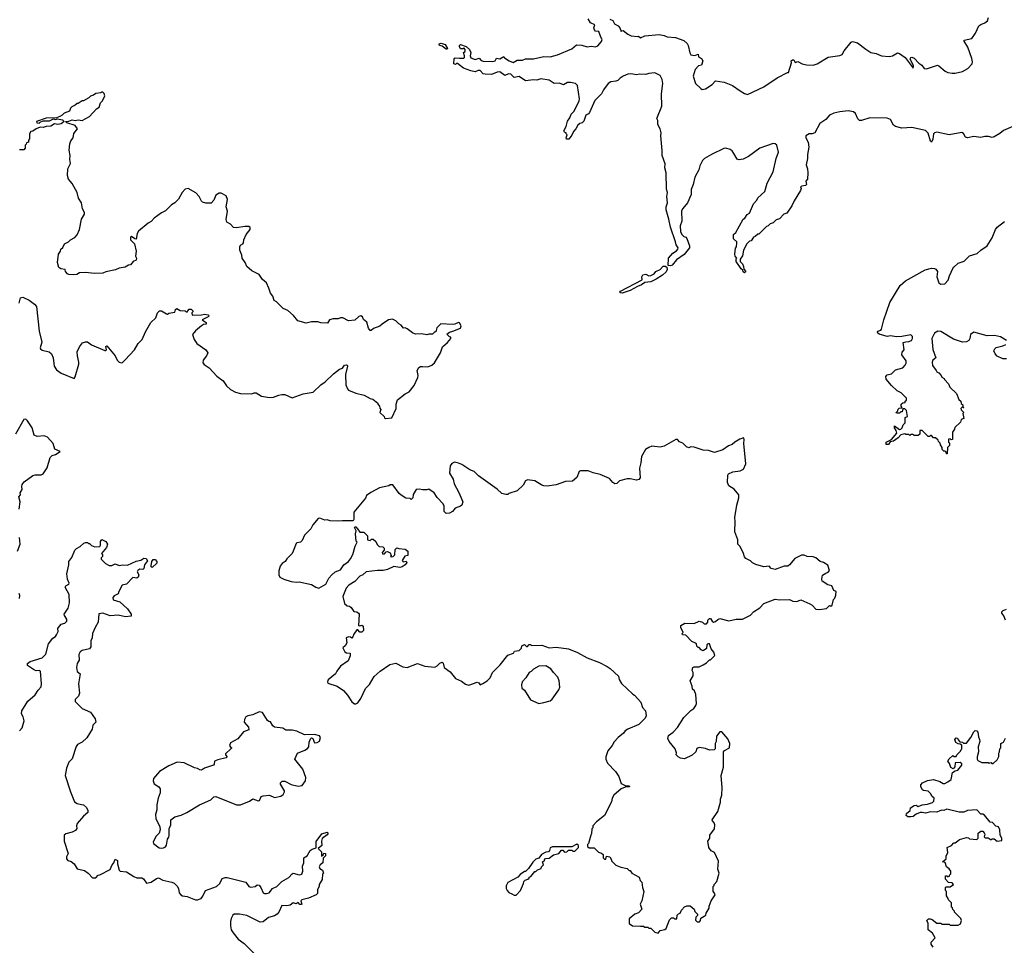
# Model space of a CAD drawing. Extents: x 2293139 to 2515392, y 824115 to 1006937.
# Tile 334 of 417: x 2450526 to 2460103, y 854123 to 863125. Entities that reach past the tile are written whole.
import ezdxf

# ---------------------------------------------------------------- set-up
doc = ezdxf.new("R2010")
doc.units = 0

msp = doc.modelspace()

# ---------------------------------------------------------------- linework, layer by layer
at = {"layer": '0CON10XD'}
for points in [[(2458501.9, 862228.1), (2458443.7, 862216.3), (2458403.3, 862195), (2458366, 862155), (2458310, 862115), (2458260, 862025), (2458235, 862016), (2458205, 862016), (2458173.8, 861995), (2458170.8, 861975), (2458194.3, 861935), (2458202.5, 861885), (2458190, 861815), (2458190, 861775), (2458174.2, 861715), (2458190, 861675), (2458193.3, 861635), (2458187.5, 861575), (2458173.8, 861556.2), (2458177.5, 861522.5), (2458167.7, 861512.3), (2458132.5, 861507.5), (2458121.7, 861498.3), (2458127.5, 861485), (2458120, 861465), (2458060, 861365), (2458037.5, 861315), (2457986.4, 861243.6), (2457960, 861235), (2457915, 861190), (2457885, 861180), (2457855, 861150), (2457825, 861140), (2457805, 861120), (2457790, 861115), (2457715, 861040), (2457705, 861040), (2457680, 861015), (2457665, 861010), (2457640, 860975), (2457625, 860970), (2457597.5, 860945), (2457567.5, 860885), (2457555, 860830), (2457532.5, 860797.5), (2457532.5, 860775), (2457555, 860750), (2457567.5, 860725), (2457568.3, 860698.3), (2457587.5, 860675), (2457575, 860662.5), (2457564.3, 860674.3), (2457560, 860690), (2457545, 860702.5), (2457496.2, 860775), (2457493.3, 860795), (2457500, 860805), (2457486.4, 860826.4), (2457483.3, 860845), (2457488.3, 860901.7), (2457497.5, 860915), (2457502.5, 860955), (2457500, 860965), (2457470, 860995), (2457470, 861035), (2457490, 861055), (2457563.3, 861185), (2457577.5, 861195), (2457600.7, 861229.3), (2457626.1, 861243.9), (2457662.5, 861335), (2457695, 861370), (2457707, 861393), (2457772.5, 861455), (2457796, 861535), (2457854.2, 861645), (2457884.5, 861775), (2457905.5, 861835.5), (2457890.8, 861905), (2457875, 861918.6), (2457855, 861921.9), (2457725.3, 861874.7), (2457615, 861795.5), (2457562.8, 861767.2), (2457525, 861762.5), (2457505, 861768.8), (2457473.5, 861825), (2457455, 861849.4), (2457435, 861862.2), (2457395, 861874.3), (2457375, 861873.1), (2457253.3, 861815), (2457185.6, 861774.4), (2457166.2, 861755), (2457142.5, 861705), (2457131.2, 861665), (2457093.8, 861595), (2457077.3, 861522.7), (2457056.7, 861475), (2457055.9, 861424.1), (2457020, 861345), (2456975, 861290), (2456964.2, 861265), (2456965.8, 861164.2), (2456951.2, 861118.8), (2456953.8, 861065), (2456967.5, 861035), (2456985, 861017.5), (2457005, 861010), (2457015.7, 860995.7), (2457040, 860925), (2457040, 860905), (2456989.7, 860840.3), (2456915, 860790), (2456871.3, 860738.7), (2456855, 860731.1), (2456834.1, 860734.1), (2456838, 860805), (2456878.8, 860855), (2456915, 860875.7), (2456928.5, 860895), (2456930.4, 860905), (2456912.1, 860935), (2456905.3, 860965.3), (2456855.9, 861105.9), (2456841.2, 861185), (2456814, 861275), (2456814.1, 861305.9), (2456826.7, 861345), (2456822, 861405), (2456826, 861445), (2456817.7, 861477.7), (2456812.5, 861635), (2456800.8, 861685), (2456803.9, 861723.9), (2456773.8, 861805), (2456776.1, 861853.9), (2456762, 861995), (2456764, 862025), (2456755, 862062.5), (2456732.5, 862105), (2456733.3, 862145), (2456723.3, 862165), (2456772.5, 862285), (2456769.1, 862405), (2456782.9, 862505), (2456776.5, 862545), (2456755, 862582), (2456705, 862606.9), (2456645, 862602.5), (2456615, 862592.5), (2456555, 862596), (2456525, 862588.8), (2456469.3, 862599.3), (2456440, 862595), (2456394.1, 862575.9), (2456365, 862557.5), (2456345, 862534), (2456324.2, 862525.8), (2456275, 862520.8), (2456248.8, 862505), (2456205.6, 862444.4), (2456185.5, 862404.5), (2456119.6, 862340.5), (2456068.3, 862221.7), (2456060, 862210), (2456033.3, 862195), (2456012.3, 862137.7), (2455997.3, 862122.7), (2455974, 862116), (2455955, 862100), (2455935, 862062.5), (2455911.7, 862038.3), (2455895, 862002.5), (2455865.9, 861964.1), (2455855, 861962.5), (2455843.3, 861963.3), (2455840, 861975), (2455850, 862005), (2455840, 862015), (2455840, 862025), (2455825, 862030), (2455817.5, 862045), (2455842.5, 862085), (2455855, 862137.5), (2455878.3, 862171.7), (2455891.2, 862205), (2455920, 862235), (2455966.2, 862335), (2455970, 862355), (2455950, 862485), (2455933.6, 862503.6), (2455885, 862513.8), (2455855, 862513.3), (2455815, 862490.8), (2455775, 862506.7), (2455725, 862506), (2455675, 862536.2), (2455595, 862551.2), (2455555, 862538), (2455525, 862540), (2455445, 862530), (2455385, 862572.5), (2455335, 862562.5), (2455303.9, 862593.9), (2455281.7, 862598.3), (2455243.8, 862583.8), (2455195, 862616.7), (2455170, 862615), (2455115, 862591.2), (2455055, 862593.8), (2455035, 862600), (2455005, 862632.5), (2454985, 862632.5), (2454955, 862617.5), (2454915, 862626.2), (2454844.1, 862654.1), (2454785, 862697.5), (2454775, 862700), (2454765, 862690), (2454750, 862695), (2454752.5, 862747.5), (2454760, 862755), (2454805, 862750), (2454845, 862751.2), (2454853.3, 862756.7), (2454853.8, 862775), (2454843.3, 862806.7), (2454860, 862815), (2454860, 862835), (2454845, 862850), (2454837, 862843), (2454815, 862842.5), (2454803.8, 862865), (2454803.8, 862875), (2454815, 862883.3), (2454870, 862865), (2454900, 862835), (2454913.3, 862805), (2454907.5, 862775), (2454912.5, 862755), (2454955, 862738.8), (2454995, 862752.5), (2455015, 862727.5), (2455035, 862721.2), (2455125, 862717.5), (2455150, 862725), (2455165, 862750), (2455196.4, 862743.6), (2455235, 862767.5), (2455242.5, 862755), (2455287.5, 862725), (2455325, 862708.8), (2455365, 862730), (2455415, 862731.2), (2455446.4, 862743.6), (2455525, 862746), (2455625, 862765.7), (2455685, 862764.3), (2455757.8, 862782.2), (2455895, 862843.3), (2455940.7, 862879.3), (2455995, 862878), (2456045, 862862), (2456085, 862866.7), (2456125, 862861.2), (2456149.3, 862870.7), (2456185, 862912.5), (2456191.7, 862931.7), (2456177.5, 862955), (2456159.3, 863009.3), (2456125, 863012.5), (2456116.7, 863026.7), (2456110, 863045), (2456120, 863075), (2456077.5, 863095), (2456053.8, 863135)], [(2456265, 863130), (2456296.1, 863116.1), (2456312.5, 863085), (2456346.7, 863065), (2456362.5, 863045), (2456375, 863010), (2456381.7, 863018.3), (2456395, 863020), (2456440, 862985), (2456475, 862967.5), (2456535, 862962.5), (2456546.4, 862966.4), (2456565, 862950), (2456605, 862968.8), (2456745, 862980), (2456795, 862972.9), (2456825, 862960), (2456905, 862951.1), (2456985, 862921.4), (2457018.8, 862895), (2457028.8, 862875), (2457042.7, 862802.7), (2457054.1, 862784.1), (2457093, 862777), (2457125, 862790), (2457130, 862765), (2457156.4, 862746.4), (2457170, 862725), (2457156.4, 862683.6), (2457130, 862675), (2457095, 862640), (2457077.5, 862575), (2457100, 862505), (2457152.5, 862455), (2457165, 862447.5), (2457195, 862452.5), (2457260, 862495), (2457295, 862530), (2457377, 862517), (2457460, 862485), (2457533.9, 862433.9), (2457576.4, 862406.4), (2457605, 862397.5), (2457765, 862473.3), (2457895, 862560), (2457995, 862610), (2458005, 862610), (2458032.5, 862705), (2458028.8, 862725), (2458042.5, 862735), (2458056.7, 862735), (2458068.3, 862708.3), (2458095, 862718.8), (2458137.4, 862697.4), (2458180, 862685), (2458245, 862682.7), (2458281.2, 862695), (2458390.8, 862759.2), (2458503.9, 862776.1), (2458525, 862787.5), (2458545, 862822.5), (2458612.5, 862905), (2458625, 862912.5), (2458675, 862900), (2458755, 862837.5), (2458805, 862807.5), (2458855, 862796.7), (2458910, 862775), (2458983.6, 862766.4), (2459015, 862773.3), (2459065, 862802.5), (2459085, 862796.7), (2459137.7, 862757.7), (2459217, 862653), (2459220, 862675), (2459188, 862745), (2459192.3, 862757.7), (2459205, 862762), (2459225, 862752.5), (2459272.6, 862702.6), (2459301.8, 862681.8), (2459325, 862650), (2459345, 862647.5), (2459451.7, 862681.7), (2459465, 862677.5), (2459527.5, 862625), (2459552.7, 862612.7), (2459595, 862604), (2459625.8, 862604.2), (2459695, 862620.8), (2459749.3, 862650.7), (2459790, 862695), (2459794, 862715), (2459787.3, 862747.3), (2459747.7, 862857.7), (2459711.2, 862915), (2459713.3, 862925), (2459786.8, 862943.2), (2459821.9, 862995), (2459856.2, 863065), (2459875, 863078.8), (2459915, 863094), (2459938, 863115), (2459948, 863145)], [(2454685, 862840), (2454675, 862840), (2454636.7, 862866.7), (2454610, 862875), (2454605, 862890), (2454625, 862897.5), (2454665, 862882.5), (2454687.5, 862845), (2454685, 862840)], [(2452548, 861375), (2452535, 861412.5), (2452485, 861437.5), (2452467, 861437), (2452435, 861420), (2452415, 861370), (2452388.3, 861341.7), (2452335, 861340), (2452305, 861350), (2452295, 861360), (2452272.5, 861405), (2452240.7, 861440.7), (2452165, 861482.5), (2452135, 861477.5), (2452107.5, 861445), (2452070.7, 861379.3), (2452035, 861342.5), (2452002.5, 861325), (2451945, 861267.5), (2451905, 861247.5), (2451833.6, 861196.4), (2451805, 861162.5), (2451775, 861147.5), (2451680.7, 861069.3), (2451667.5, 861045), (2451658.3, 860991.7), (2451645, 860992.5), (2451615, 861017.5), (2451605, 861010), (2451603.3, 860985), (2451643.8, 860945), (2451658, 860875), (2451652.5, 860825), (2451662.5, 860805), (2451657.5, 860785), (2451630, 860775), (2451605, 860740), (2451583, 860737), (2451551.7, 860718.3), (2451495, 860710), (2451456.4, 860693.6), (2451365, 860672.5), (2451335, 860660), (2451255, 860657.5), (2451165, 860667.5), (2451108.3, 860661.7), (2451081.7, 860648.3), (2451045, 860643.3), (2451005, 860647.5), (2450990, 860655), (2450970, 860675), (2450967, 860697), (2450925, 860702), (2450906.7, 860715), (2450892.5, 860765), (2450903.3, 860845), (2450922.5, 860875), (2450927.5, 860895), (2450945, 860910), (2450962.5, 860945), (2451000, 860965), (2451020, 860985), (2451063.6, 861006.4), (2451086.1, 861033.9), (2451108, 861085), (2451127.5, 861185), (2451156.2, 861235), (2451155, 861250), (2451136.7, 861286.7), (2451126.7, 861345), (2451098.3, 861388.3), (2451084.2, 861445), (2451035, 861533.3), (2451002, 861575), (2450989.5, 861609.5), (2450994.4, 861675), (2451018.5, 861725), (2451012.5, 861765), (2451015.6, 861805.6), (2451006.7, 861855), (2451013.6, 861916.4), (2451023.9, 861946.1), (2451047.5, 861975), (2451053, 862017), (2451087.5, 862065), (2451065, 862097.5), (2450985, 862122.5), (2450972.5, 862135), (2451005, 862138.8), (2451035, 862150.9), (2451065, 862144.4), (2451095, 862150), (2451135, 862144), (2451205.6, 862184.4), (2451272.5, 862257.5), (2451297.5, 862275), (2451312.5, 862315), (2451332.5, 862335), (2451352.5, 862385), (2451348.3, 862408.3), (2451335, 862420), (2451325, 862420), (2451315, 862412.5), (2451265, 862407.5), (2451245, 862390), (2451215, 862380), (2451200, 862365), (2451145, 862337.5), (2451133, 862337), (2451095, 862310), (2451085, 862310), (2451067, 862293), (2451031.7, 862278.3), (2451020, 862265), (2451010, 862235), (2450960, 862215), (2450940, 862195), (2450915, 862182.5), (2450885, 862170), (2450783.6, 862166.4), (2450690, 862135), (2450693, 862123), (2450715, 862120), (2450725, 862130), (2450755, 862140), (2450815, 862140), (2450855, 862160), (2450875, 862153.3), (2450895, 862162.5), (2450942.7, 862152.7), (2450957.5, 862135), (2450929.2, 862110.8), (2450896.8, 862106.8), (2450865, 862111.2), (2450830.3, 862089.7), (2450785, 862087.5), (2450755, 862078), (2450725, 862080), (2450687.5, 862065), (2450655, 862042.5), (2450635, 862037.5), (2450620, 862015), (2450620, 861965), (2450610, 861955), (2450610, 861935), (2450591.7, 861928.3), (2450590, 861915), (2450580, 861905), (2450580, 861875), (2450565, 861860), (2450525, 861860)], [(2460185, 862087.1), (2460095, 862048.6), (2460060.7, 862019.3), (2460004.4, 861985.6), (2459985, 861978.6), (2459948.9, 861988.9), (2459915, 861990), (2459875, 861978.9), (2459805, 861988.1), (2459745, 861975.7), (2459725, 861984), (2459707.4, 862017.4), (2459688.9, 862028.9), (2459565, 862004.2), (2459445, 862031.5), (2459425, 862025.5), (2459414.7, 862015.3), (2459407.7, 861962.4), (2459395, 861932.5), (2459385, 861943.3), (2459362.2, 862022.2), (2459335, 862046.6), (2459205, 862077.5), (2459105, 862071.4), (2459045, 862085.8), (2459025, 862100), (2458995, 862153.1), (2458965, 862166.9), (2458795, 862169.5), (2458715, 862144.3), (2458695, 862144), (2458679.7, 862159.7), (2458655, 862214.2), (2458635, 862229.1), (2458585, 862237.7), (2458501.9, 862228.1)], [(2450522.4, 860367.6), (2450535, 860420), (2450555, 860426.2), (2450618.3, 860398.3), (2450669.3, 860359.3), (2450690, 860335), (2450716.9, 860095), (2450739.7, 859990.3), (2450723.8, 859935), (2450727.5, 859925), (2450745, 859910), (2450813.9, 859893.9), (2450834.1, 859874.1), (2450852, 859835), (2450860, 859755), (2450885, 859720), (2450928.3, 859688.3), (2451055, 859636.7), (2451067, 859653), (2451100.6, 859775), (2451102.5, 859795), (2451086.7, 859855), (2451083.8, 859895), (2451108.8, 859945), (2451137.7, 859982.3), (2451165, 859993.8), (2451185, 859993.3), (2451224.1, 859964.1), (2451355, 859906.7), (2451365, 859907.5), (2451370, 859915), (2451363.9, 859946.1), (2451375, 859952.5), (2451454.4, 859855), (2451474.3, 859815), (2451495, 859792.9), (2451515, 859788.8), (2451527.3, 859792.7), (2451552.7, 859817.3), (2451643.3, 859915), (2451677.5, 859975), (2451716.1, 860013.9), (2451749.3, 860090.7), (2451800.7, 860179.3), (2451850, 860225), (2451867.5, 860275), (2451885, 860292.5), (2451905, 860292.5), (2451953.3, 860263.3), (2451965, 860262.5), (2451975, 860270), (2452035, 860280), (2452043, 860307), (2452055, 860317.5), (2452088.3, 860298.3), (2452135, 860292.5), (2452155, 860280), (2452160, 860295), (2452175, 860310), (2452195, 860310), (2452210, 860295), (2452210, 860285), (2452200, 860275), (2452205, 860250), (2452295, 860253.3), (2452325, 860260), (2452360, 860255), (2452370, 860245), (2452360, 860235), (2452300, 860205), (2452339.3, 860179.3), (2452340, 860165), (2452315, 860160), (2452292.7, 860147.3), (2452235, 860098.8), (2452207.5, 860065), (2452222.5, 860015), (2452247.5, 859975), (2452337.5, 859915), (2452357.5, 859885), (2452342.5, 859855), (2452310, 859815), (2452308.3, 859788.3), (2452320.7, 859770.7), (2452369.3, 859739.3), (2452445, 859657.5), (2452505, 859612.5), (2452537.5, 859565), (2452575, 859527.5), (2452625, 859502.5), (2452675, 859488.8), (2452785, 859486.7), (2452805, 859496.7), (2452825, 859496.7), (2452877.5, 859465), (2452955, 859450.8), (2452995, 859454), (2453045, 859472), (2453075, 859480), (2453105, 859478.8), (2453175, 859447.8), (2453283.9, 859486.1), (2453378.9, 859501.1), (2453455, 859573.3), (2453497.7, 859602.3), (2453578.3, 859681.7), (2453635, 859726.7), (2453665, 859737.5), (2453685, 859766), (2453705, 859768.8), (2453712.5, 859765), (2453713.8, 859755), (2453693.8, 859675), (2453696.7, 859575), (2453713.6, 859533.6), (2453725, 859522.5), (2453795, 859492.5), (2453875, 859472.5), (2453935, 859440), (2453960, 859435), (2454010, 859395), (2454010, 859385), (2454027, 859367), (2454028.3, 859348.3), (2454037.5, 859335), (2454030, 859305), (2454070, 859265), (2454073.6, 859253.6), (2454085, 859247.5), (2454145, 859252.5), (2454187.5, 859345), (2454187.5, 859385), (2454201.7, 859428.3), (2454273.9, 859486.1), (2454315, 859507.5), (2454363.6, 859566.4), (2454400, 859645), (2454402.5, 859665), (2454392.5, 859715), (2454407, 859743), (2454425, 859752.5), (2454445, 859753.3), (2454495, 859750), (2454535, 859766.7), (2454561.7, 859788.3), (2454620, 859885), (2454637.5, 859945), (2454687.5, 859985), (2454720, 860025), (2454718.3, 860038.3), (2454705, 860040), (2454681.7, 860068.3), (2454705, 860086.7), (2454740, 860095), (2454813.9, 860126.1), (2454819.3, 860149.3), (2454805, 860177.5), (2454795, 860180), (2454757, 860163), (2454735, 860160), (2454623, 860167), (2454583, 860127), (2454575, 860090), (2454565, 860090), (2454541.7, 860068.3), (2454505, 860067.5), (2454485, 860060), (2454435, 860070), (2454375, 860067.5), (2454345, 860080), (2454295, 860120), (2454275, 860127.5), (2454260, 860125), (2454237.5, 860155), (2454215, 860166.7), (2454185, 860197.5), (2454153, 860213), (2454113.8, 860206.2), (2454050, 860165), (2454030, 860145), (2453968.3, 860121.7), (2453945, 860102.5), (2453935, 860102.5), (2453917.5, 860125), (2453901.2, 860185), (2453870.5, 860210.5), (2453860, 860235), (2453845, 860246.2), (2453825, 860240), (2453785, 860202.5), (2453725, 860197.5), (2453670, 860225), (2453645, 860226.7), (2453625, 860217.5), (2453575, 860216.2), (2453540, 860205), (2453520, 860175), (2453455, 860176.7), (2453425, 860186.7), (2453365, 860187.5), (2453312.5, 860172.5), (2453232.5, 860195), (2453188.3, 860248.3), (2453135, 860296.7), (2453090, 860315), (2453025, 860382.5), (2453002.5, 860395), (2452988.8, 860435), (2452965.8, 860465), (2452950.6, 860515), (2452925, 860566.7), (2452887.3, 860597.3), (2452855, 860647.5), (2452785, 860683.3), (2452735, 860723.8), (2452718.6, 860765), (2452690.6, 860805), (2452688.1, 860835), (2452667.5, 860885), (2452667.5, 860915), (2452675, 860933.8), (2452695, 860944), (2452702, 860955), (2452706, 860985), (2452730, 861035), (2452766.7, 861085), (2452767.5, 861105), (2452755, 861113.3), (2452715, 861114), (2452635, 861100), (2452605, 861103.3), (2452575.8, 861135.8), (2452540, 861155), (2452532.7, 861182.7), (2452546.1, 861263.9), (2452533.9, 861303.9), (2452548, 861375)], [(2460123.8, 860005), (2460065, 860039.4), (2460007.3, 860052.7), (2459935, 860051.9), (2459805, 860087.5), (2459775, 860062.5), (2459768.8, 860025), (2459757.5, 860005), (2459735, 859993.3), (2459695, 859990), (2459609.3, 860019.3), (2459485, 860093.3), (2459455, 860096), (2459425, 860076.7), (2459396.7, 860025), (2459407, 859917), (2459437.5, 859835), (2459407, 859813), (2459400, 859795), (2459403, 859763), (2459440, 859715), (2459445, 859700), (2459465, 859690), (2459490, 859665), (2459495, 859650), (2459516.7, 859636.7), (2459520, 859625), (2459560, 859585), (2459571.7, 859551.7), (2459638.3, 859488.3), (2459661.7, 859431.7), (2459680, 859415), (2459681.7, 859391.7), (2459698.3, 859378.3), (2459700, 859360), (2459710, 859355), (2459705, 859350), (2459695, 859360), (2459680, 859345), (2459681.7, 859331.7), (2459710, 859305), (2459700, 859295), (2459710, 859245), (2459681.7, 859238.3), (2459678.3, 859211.7), (2459621.7, 859158.3), (2459618.3, 859141.7), (2459600, 859115), (2459598.3, 859041.7), (2459585, 859040), (2459575, 859050), (2459560, 859045), (2459560, 859015), (2459570, 859005), (2459570, 858985), (2459550, 858965), (2459548.3, 858901.7), (2459541.7, 858901.7), (2459538.3, 858918.3), (2459528.3, 858928.3), (2459515, 858930), (2459500, 858945), (2459500, 858965), (2459481.7, 858991.7), (2459478.3, 859008.3), (2459461.7, 859021.7), (2459460, 859035), (2459435, 859060), (2459415, 859060), (2459395, 859080), (2459385, 859080), (2459375, 859070), (2459361.7, 859071.7), (2459305, 859130), (2459281.7, 859128.3), (2459280, 859095), (2459265, 859080), (2459225, 859080), (2459215, 859090), (2459195, 859090), (2459185, 859080), (2459175, 859090), (2459145, 859090), (2459135, 859097.5), (2459095, 859086.7), (2459070, 859060), (2459025, 859027.5), (2458991.7, 859018.3), (2458975.6, 858994.4), (2458952.9, 858992.9), (2458954.5, 859015.6), (2459005, 859042.5), (2459058.8, 859105), (2459050.7, 859130.7), (2459033.3, 859155), (2459033.6, 859176.4), (2459085, 859140), (2459095, 859142.5), (2459110, 859155), (2459120, 859185), (2459140, 859205), (2459140, 859255), (2459160, 859265), (2459150, 859325), (2459135, 859340), (2459115, 859340), (2459108.3, 859311.7), (2459095, 859310), (2459085, 859300), (2459055, 859300), (2459050, 859305), (2459068.3, 859321.7), (2459071.7, 859338.3), (2459081.7, 859348.3), (2459108.3, 859351.7), (2459100, 859365), (2459100, 859385), (2459115, 859400), (2459138.3, 859401.7), (2459140, 859415), (2459150, 859425), (2459150, 859445), (2459100, 859495), (2459060, 859515), (2459007, 859567), (2458955, 859630), (2458950, 859655), (2458965, 859670), (2459005, 859680), (2459045, 859720), (2459115, 859740), (2459140, 859765), (2459147.5, 859785), (2459147, 859807), (2459107.5, 859865), (2459108.3, 859891.7), (2459127.5, 859915), (2459120, 859985), (2459145, 859993.8), (2459175, 859994), (2459200, 860005), (2459210.8, 860025), (2459210, 860045), (2459195, 860061.2), (2459105, 860043.8), (2459055, 860041.2), (2458995, 860051.2), (2458965, 860042.5), (2458885, 860066), (2458872, 860075), (2458868.8, 860085), (2458872.7, 860097.3), (2458902.5, 860105), (2458910, 860115), (2458932.5, 860205), (2458990.6, 860375), (2459089.7, 860540.3), (2459143, 860587), (2459331.7, 860691.7), (2459395, 860710), (2459425, 860706.7), (2459438.3, 860698.3), (2459452.5, 860675), (2459447.5, 860625), (2459467.5, 860565), (2459485, 860553.3), (2459525, 860556.7), (2459557.7, 860592.3), (2459570, 860635), (2459601.2, 860705), (2459612.3, 860717.7), (2459655, 860758.8), (2459713.6, 860776.4), (2459765, 860828), (2459840.2, 860849.8), (2459875.5, 860884.5), (2459936.7, 860925), (2459986, 861005), (2460016.2, 861085), (2460035, 861106.7), (2460105, 861161.2)], [(2456385, 860464.3), (2456365, 860467.5), (2456362, 860475), (2456371.2, 860485), (2456581.2, 860595), (2456576, 860625), (2456585.9, 860644.1), (2456615, 860649.2), (2456645, 860634), (2456665, 860636.2), (2456698.8, 860655), (2456715, 860676.7), (2456755, 860696), (2456785, 860726.7), (2456805, 860728.6), (2456819.4, 860719.4), (2456822.2, 860695), (2456815, 860674), (2456778.5, 860641.5), (2456717.5, 860602.5), (2456665, 860577.1), (2456605, 860568.1), (2456574.2, 860545), (2456535, 860531.8), (2456465, 860490), (2456385, 860464.3)], [(2460123, 859827), (2460087, 859827), (2460035, 859852.5), (2460012.5, 859875), (2460002.5, 859905), (2460010, 859925), (2460025, 859936.2), (2460087.9, 859952.1), (2460117.5, 859965)], [(2450521.2, 858365), (2450530, 858435), (2450517.5, 858485), (2450532.5, 858505), (2450530, 858525), (2450548.8, 858555), (2450545.8, 858585), (2450550.8, 858605), (2450569.8, 858630.2), (2450655, 858692.5), (2450675, 858699.6), (2450735, 858700), (2450755, 858707.5), (2450794.6, 858765.4), (2450822.2, 858867.8), (2450843, 858887), (2450875, 858896.2), (2450920, 858925), (2450868.3, 858948.3), (2450852.5, 859005), (2450795, 859063.8), (2450765, 859078.8), (2450695, 859071.2), (2450667.5, 859085), (2450648, 859155), (2450603.3, 859225), (2450585, 859240), (2450565, 859237.5), (2450486, 859095)], [(2456735, 854242.5), (2456755, 854267.5), (2456801.7, 854278.3), (2456813, 854287), (2456845, 854370), (2456865, 854390), (2456885, 854390), (2456895, 854380), (2456918.3, 854381.7), (2456920, 854415), (2456935, 854430), (2456950, 854435), (2456962.5, 854465), (2456993.6, 854496.4), (2457015, 854507.5), (2457047, 854507), (2457086.4, 854476.4), (2457093, 854453), (2457120, 854425), (2457118.3, 854411.7), (2457103, 854397), (2457098.3, 854368.3), (2457115, 854352.5), (2457138.3, 854351.7), (2457147, 854363), (2457151.7, 854388.3), (2457200, 854415), (2457203, 854437), (2457232.5, 854485), (2457233.3, 854505), (2457252.5, 854555), (2457290, 854615), (2457285, 854630), (2457270, 854645), (2457270, 854695), (2457280, 854705), (2457280, 854715), (2457307, 854743), (2457330, 854825), (2457317.5, 854865), (2457321.7, 854941.7), (2457282.5, 855025), (2457251.7, 855041.7), (2457230, 855075), (2457220, 855135), (2457240, 855165), (2457240, 855195), (2457282.5, 855255), (2457287.5, 855295), (2457280, 855315), (2457263, 855333), (2457262.5, 855345), (2457317.5, 855425), (2457342.5, 855515), (2457342.5, 855545), (2457356.4, 855583.6), (2457360, 855655), (2457348.8, 855775), (2457373, 855857), (2457371.7, 855948.3), (2457370, 856005), (2457381.7, 856018.3), (2457430, 856045), (2457432.5, 856085), (2457415, 856130), (2457355, 856200), (2457335, 856200), (2457303, 856157), (2457300, 856105), (2457290, 856085), (2457290, 856035), (2457280, 856025), (2457235, 856020), (2457196.4, 856036.4), (2457133.6, 856046.4), (2457113.6, 856036.4), (2457102.5, 856005), (2457068.3, 855971.7), (2456993, 855937), (2456953, 855943), (2456930, 855955), (2456910, 855975), (2456913.3, 855995), (2456900, 856035), (2456844.2, 856104.2), (2456831.2, 856135), (2456837, 856163), (2456883, 856197), (2456925, 856240), (2456985, 856337.5), (2457055, 856406.7), (2457082.5, 856425), (2457103.9, 856456.1), (2457108.8, 856475), (2457103, 856563), (2457088.3, 856598.3), (2457070, 856615), (2457067.5, 856645), (2457048.8, 856695), (2457076.7, 856745), (2457076.4, 856776.4), (2457067.5, 856795), (2457072.5, 856825), (2457085, 856832.5), (2457135, 856832.5), (2457175, 856852.5), (2457205, 856870), (2457235, 856900), (2457245, 856900), (2457287, 856943), (2457277.5, 856975), (2457252.5, 857005), (2457236.2, 857056.2), (2457220, 857055), (2457210, 857045), (2457205, 857010), (2457175, 856987.5), (2457155, 856997.5), (2457135, 857020), (2457125, 857020), (2457113, 857033), (2457110, 857055), (2457098.3, 857061.7), (2457065, 857077.5), (2457005, 857140), (2456971.7, 857141.7), (2456970, 857155), (2456980, 857165), (2456957.5, 857215), (2456957.5, 857235), (2456995, 857257.5), (2457085, 857254), (2457135, 857276.7), (2457167, 857267), (2457185, 857250), (2457205, 857250), (2457220, 857265), (2457220, 857285), (2457235, 857300), (2457245, 857300), (2457260, 857275), (2457275, 857267.5), (2457295, 857272.5), (2457315, 857292.5), (2457335, 857300), (2457425, 857278.8), (2457496.4, 857296.4), (2457556.1, 857293.9), (2457635, 857333.8), (2457665, 857366.7), (2457725.7, 857404.3), (2457765, 857446.7), (2457875, 857488.8), (2457915, 857483.3), (2458015, 857486.7), (2458045, 857470), (2458085, 857466.7), (2458125, 857483.3), (2458212.5, 857445), (2458235, 857430), (2458271.2, 857391.2), (2458305, 857387.5), (2458372.5, 857397.5), (2458403, 857427), (2458415, 857422.5), (2458428.3, 857431.7), (2458440, 857485), (2458455, 857500), (2458465, 857530), (2458467.5, 857565), (2458443.6, 857573.6), (2458425, 857620), (2458385, 857627.5), (2458330, 857665), (2458326.7, 857685), (2458336.1, 857723.9), (2458366.1, 857743.9), (2458388.3, 857751.7), (2458401.7, 857768.3), (2458385, 857820), (2458345, 857846.2), (2458312.5, 857855), (2458270.4, 857890.5), (2458245, 857901.2), (2458185, 857906), (2458155, 857918), (2458131.7, 857918.3), (2458065, 857886.7), (2458015, 857823.3), (2457998.3, 857811.7), (2457960.7, 857809.3), (2457875, 857778.8), (2457836.4, 857786.4), (2457815, 857810), (2457765, 857803.3), (2457686.4, 857826.4), (2457655, 857842.5), (2457633.6, 857863.6), (2457590, 857885), (2457575, 857900), (2457567.5, 857935), (2457553.6, 857963.6), (2457530, 858005), (2457511.2, 858025), (2457511.2, 858065), (2457483.3, 858145), (2457486.2, 858245), (2457480.8, 858285), (2457500, 858405), (2457520, 858475), (2457520, 858505), (2457475, 858558.8), (2457425, 858593.3), (2457412, 858625), (2457413.3, 858695), (2457420.7, 858709.3), (2457462.5, 858727.5), (2457532.5, 858737.5), (2457565.6, 858754.4), (2457588.5, 858805), (2457570, 859005), (2457573, 859043), (2457567, 859057), (2457530, 859045), (2457482.4, 859017.6), (2457457.3, 858992.7), (2457419.3, 858980.7), (2457365, 858943.3), (2457285, 858917.5), (2457225, 858936.7), (2457175, 858937.5), (2457085, 858967.5), (2457055, 858970), (2457035, 858962.5), (2457011.7, 858971.7), (2456976.1, 859006.1), (2456945, 859020), (2456925, 859043.3), (2456906.4, 859043.6), (2456793.9, 858976.1), (2456755, 858968.8), (2456673.6, 858976.4), (2456643.9, 858966.1), (2456612.5, 858945), (2456573.6, 858876.4), (2456567.5, 858815), (2456553.3, 858765), (2456559.6, 858670.5), (2456547.7, 858652.3), (2456525, 858646.2), (2456465, 858660), (2456435, 858660), (2456360, 858640), (2456335, 858614), (2456315, 858610), (2456295, 858623.3), (2456264.1, 858664.1), (2456173, 858703), (2456105, 858716.7), (2456055, 858736.7), (2455981.7, 858738.3), (2455969.3, 858730.7), (2455946.4, 858673.6), (2455903.9, 858636.1), (2455835, 858634.2), (2455745, 858602.5), (2455655, 858590), (2455625, 858591.2), (2455605, 858599.2), (2455535, 858640), (2455465, 858651.2), (2455445, 858638.8), (2455422.3, 858597.7), (2455366.1, 858543.9), (2455285, 858516.7), (2455275, 858507.5), (2455255, 858507.5), (2455215, 858518.8), (2455170.5, 858560.5), (2454988.3, 858688.3), (2454945, 858731.2), (2454905, 858746.7), (2454827.7, 858797.7), (2454795, 858813.3), (2454755, 858822.5), (2454730.5, 858809.5), (2454713.8, 858785), (2454706.7, 858715), (2454741.2, 858655), (2454752.3, 858612.3), (2454796.7, 858526.7), (2454836.7, 858435), (2454826.7, 858405), (2454815, 858393.3), (2454760, 858375), (2454737, 858343), (2454705, 858327.5), (2454675, 858322.5), (2454653, 858343), (2454653.3, 858395), (2454645.8, 858415.8), (2454585, 858477.5), (2454556.7, 858525), (2454505, 858560), (2454485, 858552.5), (2454445, 858552.5), (2454415, 858560), (2454383, 858557), (2454353, 858507), (2454350, 858475), (2454335, 858460), (2454325, 858470), (2454283, 858473), (2454235, 858502.5), (2454217, 858517), (2454155, 858602.5), (2454128.3, 858601.7), (2454115, 858592.5), (2454025, 858572.5), (2453941.7, 858528.3), (2453900.7, 858499.3), (2453888.3, 858471.7), (2453777.5, 858335), (2453776.2, 858265), (2453770, 858250), (2453665, 858252.5), (2453615, 858247.5), (2453545, 858252.5), (2453515, 858260), (2453495, 858257.5), (2453445, 858277.5), (2453430, 858275), (2453377, 858213), (2453357.5, 858175), (2453297, 858113), (2453275, 858060), (2453256.7, 858043.3), (2453223, 858037), (2453215, 858030), (2453187.5, 857957.5), (2453175, 857932.5), (2453125, 857882.5), (2453107.5, 857855), (2453077.5, 857835), (2453059.3, 857810.7), (2453047.5, 857765), (2453047.5, 857725), (2453057.5, 857705), (2453094.1, 857684.1), (2453165, 857660), (2453215, 857653.3), (2453245, 857658.8), (2453365, 857632.5), (2453405, 857607.5), (2453435, 857597.5), (2453503, 857637), (2453533.3, 857695), (2453563, 857727), (2453595, 857753.8), (2453645, 857774.2), (2453680, 857825), (2453723.9, 857856.1), (2453745, 857882.5), (2453765.9, 857924.1), (2453788.8, 858005), (2453807.5, 858045), (2453800, 858055), (2453793.8, 858125), (2453797.5, 858155), (2453783.3, 858185), (2453788.3, 858191.7), (2453795, 858192.5), (2453812.5, 858175), (2453835, 858142.5), (2453871.7, 858141.7), (2453910, 858105), (2453910, 858065), (2453935, 858060), (2453948.3, 858071.7), (2453965, 858072.5), (2453989.3, 858049.3), (2454001.7, 858021.7), (2454021.7, 858001.7), (2454058.3, 857998.3), (2454070, 857985), (2454070, 857965), (2454050, 857945), (2454055, 857930), (2454075, 857930), (2454091.7, 857948.3), (2454105, 857952.5), (2454129.3, 857939.3), (2454140, 857915), (2454133, 857903), (2454145, 857900), (2454157, 857903), (2454175, 857920), (2454178.3, 857971.7), (2454195, 857990), (2454215, 857982.5), (2454276.2, 857976.2), (2454302.5, 857955), (2454300, 857915), (2454270.7, 857909.3), (2454247.5, 857865), (2454255, 857852.5), (2454285, 857860), (2454292.5, 857845), (2454276.4, 857823.6), (2454245, 857802.5), (2454225, 857797.5), (2454165, 857806.7), (2454105, 857777.5), (2454061.2, 857768.8), (2454005, 857768.8), (2453895, 857756.7), (2453865, 857727.5), (2453835, 857712.5), (2453785, 857660), (2453726.7, 857625), (2453701.2, 857595), (2453670, 857515), (2453686.4, 857446.4), (2453712.5, 857425), (2453735, 857420), (2453749.3, 857409.3), (2453775, 857370), (2453805, 857366.7), (2453822.5, 857355), (2453827.5, 857345), (2453820, 857235), (2453835, 857230), (2453855, 857237.5), (2453868.3, 857228.3), (2453870, 857185), (2453855, 857170), (2453835, 857170), (2453815, 857190), (2453805, 857190), (2453775, 857150), (2453767, 857123), (2453755, 857110), (2453745, 857120), (2453725, 857122.5), (2453702.5, 857115), (2453707.5, 857065), (2453693, 857037), (2453670, 857015), (2453687, 856977), (2453705, 856967.5), (2453740, 856965), (2453741.7, 856938.3), (2453721.7, 856888.3), (2453645, 856836.7), (2453609.3, 856790.7), (2453597.7, 856762.3), (2453527.5, 856705), (2453520, 856685), (2453524.1, 856674.1), (2453613.9, 856643.9), (2453675, 856601.2), (2453715.8, 856555.8), (2453755, 856492.5), (2453783, 856473), (2453795, 856472.5), (2453815, 856482.5), (2453845, 856523.3), (2453890.4, 856619.6), (2453929.8, 856660.2), (2453975, 856736.7), (2454031.2, 856788.8), (2454125, 856853.8), (2454185, 856865.8), (2454252.4, 856832.4), (2454295, 856825.8), (2454395, 856863.3), (2454467.3, 856837.3), (2454565, 856829.2), (2454585, 856840), (2454611.4, 856868.6), (2454635.7, 856875.7), (2454645.9, 856865.9), (2454656.1, 856826.1), (2454713, 856783), (2454765, 856717.5), (2454823.6, 856693.6), (2454861.7, 856661.7), (2454895, 856653.8), (2454975, 856683.3), (2454992.5, 856675), (2455005, 856657.5), (2455031.7, 856668.3)], [(2450505, 857956.7), (2450530, 858025), (2450525, 858090)], [(2450525, 856208), (2450551.2, 856238.8), (2450570, 856305), (2450560, 856345), (2450543.8, 856375), (2450546.2, 856405), (2450605, 856496.7), (2450675, 856558.8), (2450704.4, 856605.6), (2450733.6, 856636.4), (2450738.8, 856665), (2450728.3, 856788.3), (2450716.1, 856796.1), (2450685, 856791.2), (2450668.8, 856798.8), (2450602.5, 856845), (2450603.3, 856865), (2450627.9, 856882.1), (2450745, 856917.5), (2450781.2, 856955), (2450806.4, 857053.6), (2450849.3, 857110.7), (2450873.9, 857126.1), (2450885, 857142.5), (2450898.8, 857175), (2450897, 857203), (2450902.5, 857215), (2450930, 857245), (2450965, 857256.9), (2450983.6, 857276.4), (2450984.4, 857295), (2450960.9, 857330.9), (2450958, 857345), (2450997.9, 857402.1), (2451011.2, 857455), (2451006, 857535), (2450966.7, 857605), (2450975, 857620), (2451003.3, 857635), (2451006, 857645), (2450991.2, 857685), (2450984.2, 857735.8), (2451003.8, 857825), (2451003.8, 857855), (2451032.5, 857895), (2451063.3, 857965), (2451078.3, 857981.7), (2451115, 858002.5), (2451150, 858035), (2451165, 858040), (2451185, 858040), (2451195, 858030), (2451205, 858030), (2451225, 858010), (2451258.3, 857998.3), (2451305, 858003.3), (2451312.5, 858015), (2451310.7, 858049.3), (2451325, 858070), (2451365, 858050), (2451380, 858025), (2451369.5, 857990.5), (2451320, 857935), (2451330, 857925), (2451330, 857905), (2451318.3, 857891.7), (2451318.3, 857878.3), (2451360, 857835), (2451395, 857817.5), (2451421.7, 857818.3), (2451455, 857832.5), (2451495, 857816.7), (2451525, 857823.3), (2451575, 857821.2), (2451658.3, 857858.3), (2451705, 857870), (2451735, 857888), (2451755.9, 857885.9), (2451768.3, 857861.7), (2451741.2, 857825), (2451733.6, 857786.4), (2451725, 857777.5), (2451695, 857780), (2451675, 857770), (2451668.8, 857755), (2451684, 857725), (2451677.8, 857702.2), (2451665, 857694), (2451625, 857701.2), (2451566.1, 857633.9), (2451523.7, 857626.3), (2451491.2, 857565), (2451485, 857540), (2451445, 857522.5), (2451433.3, 857505), (2451435, 857483.3), (2451500, 857465), (2451575, 857396.7), (2451610, 857345), (2451610, 857325), (2451555, 857316.7), (2451483.5, 857333.5), (2451405, 857328.6), (2451335, 857354), (2451295, 857346.2), (2451290.6, 857265), (2451259.5, 857215), (2451234.3, 857155), (2451231.1, 857115), (2451218.1, 857085), (2451217.5, 857025), (2451204.3, 857005.7), (2451135, 856988.9), (2451114.2, 856975.8), (2451101.7, 856951.7), (2451104.3, 856895.7), (2451085, 856862.5), (2451080, 856825), (2451086.3, 856786.3), (2451113.4, 856763.4), (2451097.5, 856667.5), (2451106.9, 856575), (2451099.2, 856545), (2451065.4, 856514.6), (2451064, 856495), (2451135, 856427.8), (2451215, 856389.2), (2451260, 856325), (2451266.7, 856295), (2451237.1, 856265), (2451232, 856225), (2451180.3, 856139.7), (2451135, 856099.4), (2451088.6, 856075), (2451075, 856057.5), (2451035, 855938), (2451004.3, 855905), (2450981.1, 855845), (2450968.6, 855775), (2451018.8, 855615), (2451059.1, 855519.1), (2451085, 855502), (2451126.7, 855493.3), (2451145, 855490), (2451176.7, 855465), (2451188.8, 855435), (2451187.5, 855415), (2451145, 855380), (2451085, 855307.5), (2451077.5, 855285), (2451081.7, 855258.3), (2451069.3, 855240.7), (2451035, 855222.5), (2450975, 855207.5), (2450960, 855195), (2450957.5, 855185), (2450957.5, 855135), (2450996.2, 855015), (2450981.1, 854985), (2450980, 854965), (2450995, 854948.6), (2451027, 854937), (2451057, 854917), (2451085, 854867.5), (2451155, 854850), (2451192.5, 854825), (2451235, 854780), (2451265, 854780), (2451290, 854805), (2451305, 854807.5), (2451405, 854860), (2451425, 854906), (2451443.2, 854926.8), (2451455, 854962.5), (2451477.7, 854947.7), (2451478.6, 854915), (2451494.2, 854854.2), (2451503.9, 854843.9), (2451565, 854837.5), (2451635, 854792.5), (2451665, 854780), (2451715, 854780), (2451729.5, 854769.5), (2451758.3, 854728.3), (2451805, 854736.7), (2451855, 854773.3), (2451875, 854780), (2451918.3, 854758.3), (2452006.4, 854736.4), (2452028.3, 854728.3), (2452058.3, 854698.3), (2452070, 854675), (2452076.7, 854635), (2452092.5, 854615), (2452110, 854605), (2452155, 854598), (2452235, 854566.2), (2452255, 854566.2), (2452290.3, 854579.7), (2452308.3, 854601.7), (2452333.2, 854656.8), (2452438.8, 854695), (2452472.5, 854725), (2452495, 854772.5), (2452525, 854782.5), (2452545, 854782.5), (2452725, 854736), (2452753.8, 854695), (2452775, 854688.8), (2452815, 854696.7), (2452835, 854710), (2452855, 854707.5), (2452872, 854685), (2452895, 854632.5), (2452905.6, 854625.6), (2452925.6, 854625.6), (2452952.5, 854635), (2452986.2, 854675), (2453025.8, 854694.2), (2453075, 854742.5), (2453145, 854783.8), (2453175, 854818.8), (2453186.4, 854823.6), (2453245, 854807.1), (2453270, 854815), (2453281.1, 854845), (2453276.8, 854893.2), (2453291.2, 854925), (2453288.8, 854975), (2453323.3, 854995), (2453350, 855045), (2453371.2, 855058.8), (2453410, 855070), (2453408.3, 855131.7), (2453465, 855207.5), (2453515, 855222.5), (2453526, 855215), (2453515, 855197.5), (2453469.3, 855160.7), (2453461.2, 855135), (2453463.3, 855095), (2453430, 855065), (2453461.7, 855031.7), (2453461.7, 854991.7), (2453478.3, 855001.7), (2453485, 855020), (2453500, 855015), (2453500, 854995), (2453478.3, 854971.7), (2453475.7, 854924.3), (2453450, 854905), (2453440, 854885), (2453445, 854870), (2453470, 854855), (2453480, 854825), (2453470, 854815), (2453467, 854763), (2453440, 854715), (2453440, 854695), (2453422.5, 854665), (2453421.7, 854628.3), (2453410, 854615), (2453335, 854582.5), (2453270, 854565), (2453260, 854555), (2453270, 854525), (2453265, 854520), (2453251.7, 854521.7), (2453235, 854540), (2453215, 854527.5), (2453185, 854536.7), (2453155.9, 854514.1), (2453125, 854506), (2453075, 854510), (2453047.5, 854445), (2453030, 854425), (2453005, 854410.6), (2452947.5, 854395), (2452895, 854351.2), (2452865, 854348.8), (2452735, 854411.9), (2452665, 854425.7), (2452612.5, 854425), (2452598.8, 854415), (2452583.3, 854385), (2452576, 854355), (2452576.1, 854313.9), (2452584.3, 854275), (2452601.4, 854245), (2452652, 854182), (2452709.3, 854139.3), (2452855.8, 853995)], [(2451815, 857798.8), (2451805, 857803.8), (2451803.2, 857813.2), (2451810.8, 857855), (2451825, 857874), (2451845, 857876), (2451859.4, 857855), (2451859.7, 857840.3), (2451815, 857798.8)], [(2450522.9, 857495), (2450526.3, 857523.7), (2450520.9, 857545)], [(2460115.4, 857285.4), (2460097.5, 857327.5), (2460078, 857355), (2460078, 857365), (2460090.6, 857379.4), (2460125, 857393.8)], [(2455031.7, 856668.3), (2455072.5, 856695), (2455102.5, 856725), (2455123.3, 856775), (2455199.2, 856850.8), (2455275, 856943.8), (2455330, 856965), (2455340, 856985), (2455385, 856990), (2455408.3, 857011.7), (2455410, 857035), (2455435, 857050), (2455455, 857030), (2455465, 857030), (2455481.7, 857048.3), (2455495, 857050), (2455505, 857040), (2455605, 857042.5), (2455675, 857017.5), (2455745, 857022.5), (2455865, 857006.7), (2455951.7, 856971.7), (2456045, 856917.5), (2456165, 856872.5), (2456240, 856835), (2456270, 856815), (2456349.3, 856739.3), (2456358.3, 856708.3), (2456380.7, 856670.7), (2456490, 856565), (2456505, 856557.5), (2456566.4, 856486.4), (2456582.5, 856435), (2456612.5, 856405), (2456620, 856355), (2456609.3, 856330.7), (2456548.3, 856271.7), (2456440, 856225), (2456415, 856207.5), (2456397.5, 856185), (2456346.1, 856143.9), (2456307, 856103), (2456287.5, 856065), (2456246.7, 856013.3), (2456227.5, 855955), (2456227.5, 855935), (2456243.9, 855893.9), (2456322.5, 855815), (2456352.5, 855765), (2456376.7, 855696.7), (2456415, 855676.7), (2456455, 855675.7), (2456456.7, 855665), (2456415, 855660), (2456377.5, 855645), (2456306.4, 855583.6), (2456290, 855555), (2456280.7, 855519.3), (2456213, 855387), (2456135, 855322.5), (2456100, 855285), (2456100, 855265), (2456090, 855255), (2456088.3, 855208.3), (2456080, 855195), (2456060, 855115), (2456050, 855105), (2456050, 855085), (2456065, 855070), (2456115, 855070), (2456155, 855030), (2456185, 855020), (2456200, 855005), (2456200, 854975), (2456215, 854960), (2456228.3, 854961.7), (2456235, 854990), (2456265, 854982.5), (2456282.5, 854955), (2456282.5, 854945), (2456325, 854902.5), (2456373, 854883), (2456435, 854870), (2456455, 854850), (2456465, 854850), (2456480, 854825), (2456550, 854785), (2456560, 854755), (2456577, 854737), (2456582.5, 854685), (2456597.5, 854645), (2456577.5, 854555), (2456560, 854525), (2456577.5, 854475), (2456545, 854440), (2456510, 854425), (2456455, 854380), (2456452.5, 854335), (2456485, 854312.5), (2456565, 854310), (2456595, 854310), (2456605, 854300), (2456635, 854300), (2456645, 854290), (2456665, 854290), (2456705, 854252.5), (2456735, 854242.5)], [(2455575, 856476.2), (2455625, 856483.8), (2455685, 856502), (2455705, 856516.2), (2455771.2, 856608.8), (2455778.8, 856635), (2455773.3, 856695), (2455760.7, 856730.7), (2455717.5, 856775), (2455693, 856813), (2455645, 856842.5), (2455575, 856837.5), (2455525, 856810), (2455500, 856785), (2455480, 856775), (2455447.5, 856725), (2455413, 856687), (2455407.5, 856655), (2455410, 856625), (2455437.5, 856605), (2455495, 856511.2), (2455575, 856476.2)], [(2451905, 855066.7), (2451925, 855071.2), (2451945, 855082.5), (2451953.9, 855096.1), (2451963.8, 855155), (2451976.2, 855175), (2451981.2, 855195), (2451980, 855255), (2451996.2, 855295), (2451996.7, 855345), (2452035.8, 855374.2), (2452095, 855388.8), (2452152.5, 855415), (2452275, 855490), (2452385, 855536.7), (2452415, 855568.8), (2452435, 855571.2), (2452635, 855488.8), (2452675, 855490), (2452760, 855525), (2452795, 855546.7), (2452845, 855527.5), (2452858.8, 855531.2), (2452875, 855570), (2452893.6, 855576.4), (2452955, 855582.5), (2453005, 855560), (2453065.9, 855574.1), (2453089.5, 855590.5), (2453102.5, 855615), (2453102.5, 855625), (2453061.7, 855691.7), (2453061.2, 855705), (2453079.5, 855720.5), (2453105, 855720.8), (2453165, 855685.6), (2453235, 855671.1), (2453275, 855678), (2453306.5, 855723.5), (2453308.6, 855755), (2453280, 855835), (2453202.5, 855935), (2453227, 855993), (2453299.5, 856020.5), (2453325, 856036.7), (2453338.8, 856055), (2453342.5, 856097.5), (2453355, 856130), (2453365, 856140), (2453377.5, 856135), (2453395, 856093.3), (2453420, 856095), (2453443, 856107), (2453452.5, 856145), (2453441.7, 856161.7), (2453395, 856172.5), (2453295, 856168.8), (2453220, 856205), (2453175, 856214), (2453115, 856215.8), (2453084.1, 856234.1), (2453005, 856243.3), (2452987.7, 856257.7), (2452965, 856297.5), (2452948.3, 856298.3), (2452935, 856310), (2452886.6, 856386.6), (2452855, 856392.9), (2452795, 856364.2), (2452744.5, 856355.5), (2452724.6, 856345.4), (2452711.7, 856318.3), (2452708.6, 856295), (2452750, 856245), (2452755, 856220), (2452701.7, 856198.3), (2452647.7, 856132.3), (2452577, 856093), (2452567.5, 856065), (2452575, 856050), (2452590, 856045), (2452581.7, 856038.3), (2452527.5, 855985), (2452527.5, 855975), (2452542.5, 855955), (2452535, 855947.5), (2452451.7, 855928.3), (2452420, 855915), (2452417.5, 855885), (2452410, 855875), (2452325, 855847.5), (2452295, 855827.5), (2452278.3, 855828.3), (2452255, 855842.5), (2452225, 855850), (2452126.4, 855896.4), (2452057, 855903), (2451975, 855870), (2451885, 855812.5), (2451827.5, 855745), (2451823.9, 855723.9), (2451833.8, 855695), (2451878.8, 855665), (2451891.2, 855645), (2451891.2, 855605), (2451873.8, 855555), (2451861.2, 855488.8), (2451860, 855440), (2451846, 855395), (2451851.2, 855355), (2451890, 855275), (2451891.2, 855245), (2451883.8, 855215), (2451849.5, 855180.5), (2451823.3, 855125), (2451827.5, 855115), (2451881.7, 855071.7), (2451905, 855066.7)], [(2459651.7, 855138.3), (2459668.3, 855151.7), (2459735, 855172.5), (2459755, 855170), (2459765, 855160), (2459837, 855153), (2459850, 855165), (2459850, 855215), (2459875, 855232.5), (2459895, 855232.5), (2459908.3, 855218.3), (2459912.5, 855205), (2459908.3, 855178.3), (2459918.3, 855168.3), (2459947, 855167), (2459975, 855150), (2459985, 855160), (2460005, 855160), (2460035, 855137.5), (2460078.3, 855141.7), (2460077.5, 855165), (2460062.5, 855195), (2460060, 855245), (2460047.5, 855275), (2460021.7, 855281.7), (2459987, 855317), (2459965, 855320), (2459909.3, 855389.3), (2459895, 855400), (2459875, 855400), (2459835, 855440), (2459745, 855433.3), (2459710.7, 855419.3), (2459665, 855418.8), (2459545, 855446.2), (2459515, 855433.3), (2459495, 855436.7), (2459475, 855431.2), (2459445, 855418), (2459385, 855421.2), (2459335, 855410), (2459305, 855416.2), (2459285, 855413.3), (2459245, 855397.5), (2459215, 855377.5), (2459195, 855373.3), (2459165, 855373.3), (2459147.5, 855385), (2459152.5, 855405), (2459187.5, 855435), (2459190.7, 855459.3), (2459225, 855483.3), (2459247, 855487), (2459265, 855472.5), (2459305, 855490), (2459355, 855497.5), (2459405, 855513.3), (2459417.5, 855525), (2459420, 855555), (2459400.7, 855570.7), (2459385, 855600), (2459361.7, 855621.7), (2459318.3, 855628.3), (2459306.7, 855636.7), (2459292.5, 855665), (2459292.5, 855685), (2459307, 855703), (2459355, 855726.7), (2459415, 855736.7), (2459475, 855717.5), (2459507, 855697), (2459525, 855697.5), (2459555, 855712.5), (2459587.5, 855735), (2459600, 855805), (2459625, 855820), (2459650, 855825), (2459690, 855875), (2459688.3, 855888.3), (2459675, 855900), (2459625, 855897.5), (2459621.7, 855858.3), (2459605, 855840), (2459583.8, 855853.8), (2459570.7, 855890.7), (2459553.3, 855915), (2459565, 855937.5), (2459601.7, 855968.3), (2459615, 855960), (2459635, 855960), (2459640, 855975), (2459678.3, 856011.7), (2459681.7, 856028.3), (2459690, 856035), (2459688.3, 856068.3), (2459675, 856080), (2459653, 856083), (2459632.5, 856095), (2459622.5, 856125), (2459635, 856140), (2459648.3, 856138.3), (2459653, 856123), (2459671.7, 856101.7), (2459695, 856100), (2459705, 856090), (2459735, 856090), (2459777.5, 856145), (2459805, 856200), (2459818.3, 856211.7), (2459835, 856210), (2459846.7, 856195), (2459850.7, 856150.7), (2459862.5, 856125), (2459863.3, 856105), (2459847.5, 856055), (2459852.5, 856005), (2459837.5, 855955), (2459837.5, 855935), (2459845, 855920), (2459885, 855900), (2459945, 855900), (2459955, 855890), (2459961.7, 855898.3), (2459975, 855900), (2459981.7, 855891.7), (2459995, 855890), (2460033, 855927), (2460048.3, 855958.3), (2460048.3, 855991.7), (2460057.5, 856005), (2460060, 856035), (2460070, 856045), (2460070, 856085), (2460095, 856100), (2460115, 856137.5)], [(2459410, 854105), (2459390, 854135), (2459390, 854155), (2459430, 854195), (2459405, 854240), (2459362.5, 854275), (2459362.5, 854335), (2459350, 854365), (2459365, 854380), (2459381.7, 854381.7), (2459400, 854375), (2459445, 854340), (2459485, 854340), (2459495, 854330), (2459565, 854330), (2459575, 854320), (2459655, 854320), (2459677, 854333), (2459687.5, 854365), (2459680, 854385), (2459620, 854445), (2459620, 854455), (2459601.7, 854471.7), (2459598.3, 854488.3), (2459590, 854495), (2459590, 854535), (2459560, 854565), (2459558.3, 854578.3), (2459540, 854605), (2459540, 854645), (2459530, 854655), (2459530, 854685), (2459538.3, 854691.7), (2459577, 854693), (2459607.5, 854715), (2459595, 854730), (2459560, 854735), (2459530, 854765), (2459531.7, 854798.3), (2459545, 854800), (2459555, 854790), (2459570, 854795), (2459570, 854805), (2459581.7, 854818.3), (2459582.5, 854845), (2459565, 854867.5), (2459540, 854885), (2459528.3, 854928.3), (2459502.5, 854935), (2459537, 854963), (2459538.3, 854991.7), (2459552.5, 855025), (2459547.5, 855075), (2459590, 855095), (2459611.7, 855118.3), (2459625, 855120), (2459651.7, 855138.3)], [(2455355, 854612.5), (2455397.5, 854655), (2455427, 854723), (2455430, 854745), (2455443, 854757), (2455470, 854765), (2455480, 854775), (2455480, 854785), (2455496.4, 854793.6), (2455535, 854840), (2455545, 854840), (2455563, 854857), (2455598.3, 854871.7), (2455600, 854885), (2455620, 854905), (2455610, 854935), (2455630, 854945), (2455630, 854955), (2455641.7, 854968.3), (2455675, 854970), (2455717.5, 855002.5), (2455770, 855015), (2455795, 855050), (2455808.3, 855048.3), (2455825, 855030), (2455846.7, 855033.3), (2455865, 855050), (2455895, 855050), (2455905, 855040), (2455925, 855040), (2455960, 855075), (2455960, 855095), (2455945, 855107.5), (2455895, 855080), (2455708.3, 855081.7), (2455685, 855070), (2455680, 855045), (2455668.3, 855031.7), (2455645, 855027.5), (2455600, 855005), (2455575, 854970), (2455545, 854960), (2455517, 854933), (2455475, 854870), (2455445, 854840), (2455435, 854840), (2455395, 854812.5), (2455370, 854785), (2455272.5, 854735), (2455257, 854703), (2455257.5, 854675), (2455267.5, 854655), (2455285, 854637.5), (2455313, 854623), (2455335, 854612.5), (2455355, 854612.5)]]:
    msp.add_lwpolyline(points, dxfattribs=at)

doc.saveas('drawing.dxf')
